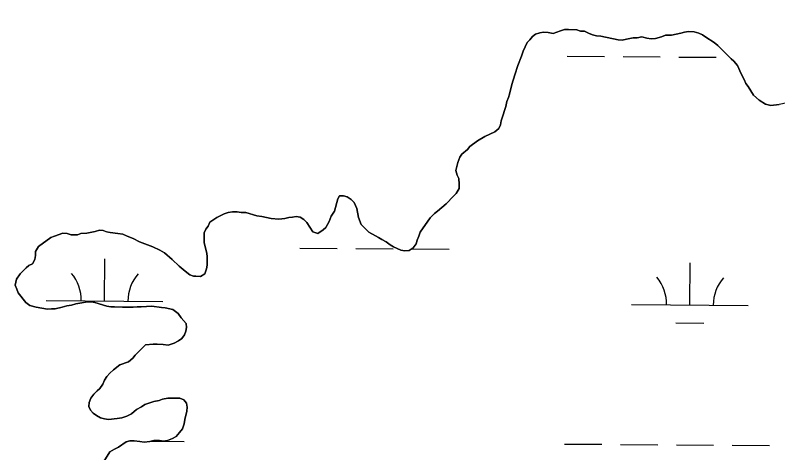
# Model space of a CAD drawing. Extents: x 3172231 to 3210228, y 940198 to 965780.
# Drawn here: x 3188511 to 3189164, y 961940 to 962315 of the extents above; entities that cross this region are included whole.
import ezdxf

# ---------------------------------------------------------------- set-up
doc = ezdxf.new("R2010")
doc.units = 0
for name, color, linetype in [('V-SITE-VEGE', 7, 'Continuous'), ('V-TOPO-SHOR', 7, 'Continuous'), ('V-WETL-SWMP', 7, 'Continuous')]:
    doc.layers.add(name, color=color, linetype=linetype)

msp = doc.modelspace()

# ---------------------------------------------------------------- linework, layer by layer
at = {"layer": 'V-SITE-VEGE'}
for points in [[(3189165.614, 962238.662), (3189158.385, 962237.605), (3189153.902, 962238.969), (3189148.378, 962242.393), (3189143.545, 962246.514), (3189139.041, 962254.077), (3189136.967, 962256.482), (3189135.578, 962259.92), (3189133.151, 962264.735), (3189130.028, 962271.958), (3189126.915, 962275.737), (3189124.498, 962277.795), (3189113.093, 962289.127), (3189109.984, 962291.871), (3189102.738, 962296.325), (3189099.976, 962298.384), (3189096.871, 962299.752), (3189092.736, 962300.77), (3189087.911, 962301.099), (3189084.468, 962300.743), (3189081.374, 962299.701), (3189073.454, 962297.952), (3189068.289, 962297.935), (3189064.848, 962296.547), (3189059.685, 962295.152), (3189055.899, 962294.796), (3189052.108, 962295.471), (3189047.971, 962296.491), (3189043.84, 962295.789), (3189040.395, 962295.779), (3189034.888, 962294.726), (3189031.101, 962293.682), (3189027.657, 962294.015), (3189012.835, 962297.067), (3189009.046, 962297.399), (3189005.6, 962298.421), (3189002.149, 962299.787), (3188998.7, 962301.501), (3188995.255, 962301.486), (3188992.15, 962302.51), (3188984.917, 962302.832), (3188981.472, 962302.82), (3188978.032, 962301.775), (3188971.843, 962299.344), (3188967.704, 962300.364), (3188963.569, 962300.696), (3188960.472, 962299.996), (3188956.685, 962298.951), (3188954.281, 962296.878), (3188951.879, 962294.114), (3188949.474, 962291.695), (3188946.054, 962284.449), (3188944.692, 962279.966), (3188941.616, 962272.034), (3188938.888, 962264.102), (3188936.502, 962255.83), (3188934.464, 962247.556), (3188933.44, 962244.454), (3188932.074, 962241.005), (3188931.399, 962236.87)], [(3188931.399, 962236.87), (3188930.035, 962233.417), (3188929.011, 962229.628), (3188927.305, 962224.455), (3188926.629, 962221.008), (3188925.263, 962217.903), (3188921.824, 962215.141), (3188913.227, 962210.975), (3188907.038, 962207.512), (3188900.509, 962202.668), (3188898.454, 962199.906), (3188893.642, 962196.103), (3188891.93, 962193.342), (3188890.224, 962188.857), (3188888.524, 962181.963), (3188889.568, 962177.834), (3188890.955, 962175.082), (3188891.315, 962170.261), (3188891.327, 962166.47), (3188888.585, 962162.331), (3188886.527, 962159.912), (3188880.002, 962153.346), (3188872.791, 962147.123), (3188870.041, 962145.048), (3188866.264, 962141.247), (3188857.693, 962129.164), (3188856.671, 962125.715), (3188855.301, 962122.266), (3188854.281, 962119.163), (3188851.881, 962115.71), (3188848.442, 962113.288), (3188844.656, 962112.931), (3188841.211, 962113.609), (3188835.001, 962116.345), (3188832.241, 962118.057), (3188828.788, 962120.802), (3188824.991, 962122.858), (3188822.23, 962124.57), (3188819.469, 962125.938), (3188813.95, 962129.02), (3188807.384, 962135.543), (3188804.951, 962141.736), (3188803.55, 962149.31), (3188801.121, 962154.469), (3188798.705, 962157.215), (3188795.252, 962159.271), (3188792.149, 962160.293), (3188788.702, 962160.283), (3188787.334, 962157.522), (3188784.268, 962147.18), (3188781.528, 962142.693), (3188779.82, 962138.21), (3188777.082, 962133.034), (3188774.675, 962130.96), (3188770.209, 962127.845), (3188765.728, 962129.209), (3188763.303, 962133.333), (3188760.534, 962137.458), (3188758.113, 962139.86), (3188755.008, 962141.919), (3188751.562, 962142.596), (3188748.463, 962141.896), (3188745.364, 962141.54), (3188741.922, 962140.841), (3188736.759, 962140.137), (3188730.211, 962140.804), (3188721.939, 962142.498), (3188717.804, 962143.174), (3188708.494, 962145.9), (3188704.361, 962145.888), (3188700.915, 962146.563), (3188696.782, 962146.553), (3188693.339, 962145.851), (3188689.898, 962144.806), (3188683.363, 962141.685), (3188677.522, 962137.534), (3188676.156, 962134.085), (3188674.096, 962131.666), (3188672.728, 962128.562), (3188672.757, 962119.95), (3188674.854, 962111.002), (3188675.206, 962107.905), (3188675.231, 962100.67), (3188674.553, 962097.567), (3188673.187, 962093.43), (3188669.406, 962091.007), (3188665.617, 962091.339), (3188663.551, 962091.333), (3188660.446, 962092.355), (3188657.685, 962094.413), (3188654.577, 962097.16), (3188651.12, 962099.904), (3188645.248, 962105.739), (3188638.684, 962111.229), (3188634.543, 962113.628), (3188628.68, 962116.364), (3188617.299, 962120.804), (3188611.78, 962123.542), (3188606.606, 962125.592), (3188602.813, 962127.302), (3188598.676, 962127.978)], [(3188598.676, 962127.978), (3188592.129, 962128.643), (3188589.026, 962129.323), (3188585.924, 962130.345), (3188582.823, 962130.681), (3188579.036, 962129.635), (3188572.153, 962128.236), (3188566.988, 962127.873), (3188563.891, 962126.831), (3188558.724, 962126.815), (3188555.275, 962127.837), (3188551.486, 962128.168), (3188544.261, 962125.733), (3188541.167, 962124.345), (3188530.513, 962116.732), (3188528.115, 962112.591), (3188528.127, 962109.149), (3188527.447, 962105.702), (3188525.395, 962101.905), (3188522.298, 962100.518), (3188519.894, 962098.444), (3188514.745, 962093.26), (3188511.659, 962088.773), (3188510.643, 962083.602), (3188512.032, 962080.161), (3188513.074, 962077.065), (3188519.646, 962068.819), (3188523.099, 962066.075), (3188528.614, 962064.715), (3188538.265, 962063.026), (3188541.707, 962063.38), (3188544.808, 962063.39), (3188551.003, 962064.789), (3188554.79, 962065.833), (3188558.921, 962066.538), (3188562.705, 962067.582), (3188566.148, 962068.283), (3188570.967, 962068.989), (3188575.788, 962069.348), (3188578.891, 962068.668), (3188589.233, 962065.602), (3188592.682, 962064.924), (3188595.781, 962064.934), (3188602.67, 962064.613), (3188611.626, 962064.641), (3188615.067, 962064.998), (3188618.513, 962065.008), (3188627.811, 962065.727), (3188636.081, 962064.375), (3188639.184, 962064.041), (3188645.731, 962062.686), (3188650.22, 962059.255), (3188652.989, 962055.477), (3188657.139, 962050.668), (3188657.495, 962047.223), (3188656.815, 962044.122), (3188655.791, 962041.018), (3188653.391, 962037.911), (3188650.642, 962035.834), (3188646.86, 962033.756), (3188641.697, 962032.017), (3188637.564, 962032.693), (3188632.393, 962033.02), (3188628.952, 962033.008), (3188622.409, 962032.299), (3188619.662, 962029.879), (3188617.604, 962027.462), (3188613.481, 962023.659), (3188611.423, 962020.896), (3188607.645, 962017.783), (3188600.419, 962015.35), (3188594.922, 962010.855), (3188591.832, 962008.088), (3188589.086, 962005.323), (3188587.029, 962002.216), (3188585.661, 961998.767), (3188583.263, 961994.975), (3188580.859, 961992.898), (3188578.112, 961990.133), (3188575.368, 961986.678), (3188574.002, 961982.885), (3188573.67, 961979.441), (3188575.059, 961976.346), (3188577.476, 961973.942), (3188580.236, 961971.883), (3188583.689, 961969.829), (3188587.138, 961968.807), (3188590.583, 961968.473), (3188598.158, 961969.186), (3188601.945, 961969.889), (3188606.418, 961971.279), (3188610.201, 961973.36), (3188614.667, 961976.817), (3188618.792, 961979.244), (3188621.886, 961981.319), (3188629.456, 961983.756), (3188633.931, 961984.802), (3188637.025, 961985.847), (3188641.502, 961986.549), (3188651.834, 961986.584), (3188655.283, 961985.218)], [(3188655.283, 961985.218), (3188657.36, 961982.467), (3188658.06, 961979.027), (3188657.726, 961975.58), (3188656.029, 961968.342), (3188655.351, 961964.549), (3188653.987, 961960.413), (3188651.587, 961957.306), (3188648.498, 961953.853), (3188645.404, 961952.118), (3188641.275, 961950.383), (3188637.832, 961949.683), (3188634.385, 961950.363), (3188629.564, 961950.345), (3188626.122, 961949.644), (3188621.303, 961948.94), (3188617.512, 961949.618), (3188612.689, 961949.943), (3188608.898, 961949.933), (3188605.801, 961949.235), (3188599.27, 961944.735), (3188595.832, 961943.002), (3188591.707, 961940.578), (3188586.567, 961932.293)]]:
    msp.add_lwpolyline(points, dxfattribs=at)
at = {"layer": 'V-TOPO-SHOR'}
for points in [[(3189244.239, 962316.418), (3189240.128, 962309.173), (3189230.171, 962299.15), (3189225.713, 962293.624), (3189223.654, 962291.208), (3189221.94, 962288.447), (3189216.454, 962280.851), (3189213.367, 962277.052), (3189211.311, 962273.257), (3189205.138, 962265.315), (3189201.024, 962259.445), (3189196.557, 962255.642), (3189193.119, 962254.251), (3189188.994, 962251.829), (3189179.719, 962244.22), (3189175.594, 962241.451), (3189172.497, 962240.063), (3189165.614, 962238.662), (3189158.385, 962237.605), (3189153.902, 962238.969), (3189148.378, 962242.396), (3189143.545, 962246.514), (3189139.041, 962254.077), (3189136.967, 962256.482)], [(3189136.967, 962256.482), (3189135.578, 962259.92), (3189133.151, 962264.735), (3189130.028, 962271.958), (3189126.915, 962275.737), (3189124.498, 962277.795), (3189113.093, 962289.127), (3189109.984, 962291.871), (3189102.738, 962296.325), (3189099.976, 962298.384), (3189096.871, 962299.752), (3189092.734, 962300.77), (3189087.911, 962301.099), (3189084.468, 962300.743), (3189081.372, 962299.701), (3189073.454, 962297.952), (3189068.289, 962297.935), (3189064.848, 962296.547), (3189059.685, 962295.152), (3189055.899, 962294.796), (3189052.108, 962295.471), (3189047.971, 962296.491), (3189043.84, 962295.789), (3189040.395, 962295.779), (3189034.888, 962294.726), (3189031.101, 962293.682), (3189027.657, 962294.015), (3189012.835, 962297.067), (3189009.046, 962297.399), (3189005.598, 962298.421), (3189002.149, 962299.787), (3188998.7, 962301.499), (3188995.255, 962301.486), (3188992.15, 962302.51), (3188984.917, 962302.832), (3188981.472, 962302.82), (3188978.032, 962301.775), (3188971.84, 962299.344), (3188967.704, 962300.364), (3188963.569, 962300.696), (3188960.472, 962299.996), (3188956.685, 962298.951), (3188954.281, 962296.876), (3188951.879, 962294.114), (3188949.476, 962291.695), (3188946.054, 962284.449), (3188944.692, 962279.966), (3188941.616, 962272.034), (3188938.888, 962264.104), (3188936.502, 962255.83), (3188934.464, 962247.556), (3188933.44, 962244.454), (3188932.074, 962241.005), (3188931.399, 962236.87), (3188930.033, 962233.419), (3188929.011, 962229.628), (3188927.305, 962224.455), (3188926.629, 962221.008), (3188925.261, 962217.903), (3188921.824, 962215.139), (3188913.227, 962210.975), (3188907.038, 962207.512), (3188900.511, 962202.668), (3188898.452, 962199.906), (3188893.642, 962196.103), (3188891.93, 962193.342), (3188890.222, 962188.857), (3188888.522, 962181.963), (3188889.568, 962177.832), (3188890.955, 962175.082), (3188891.315, 962170.261), (3188891.327, 962166.472), (3188888.585, 962162.331), (3188886.527, 962159.912), (3188880.002, 962153.346), (3188872.791, 962147.123), (3188870.041, 962145.048), (3188866.264, 962141.247), (3188857.693, 962129.164), (3188856.671, 962125.715), (3188855.303, 962122.266), (3188854.281, 962119.163), (3188851.881, 962115.71), (3188848.444, 962113.288), (3188844.658, 962112.931), (3188841.211, 962113.609), (3188835.001, 962116.345), (3188832.241, 962118.057), (3188828.788, 962120.802), (3188824.991, 962122.858), (3188822.23, 962124.57), (3188819.469, 962125.938), (3188813.95, 962129.02), (3188807.384, 962135.543), (3188804.951, 962141.736), (3188803.55, 962149.31), (3188801.121, 962154.469), (3188798.703, 962157.215), (3188795.252, 962159.271), (3188792.149, 962160.293), (3188788.702, 962160.283)], [(3188788.702, 962160.283), (3188787.334, 962157.522), (3188784.268, 962147.18), (3188781.528, 962142.693), (3188779.82, 962138.21), (3188777.082, 962133.034), (3188774.675, 962130.96), (3188770.209, 962127.845), (3188765.728, 962129.209), (3188763.303, 962133.333), (3188760.534, 962137.458), (3188758.113, 962139.86), (3188755.008, 962141.919), (3188751.562, 962142.596), (3188748.463, 962141.896), (3188745.364, 962141.542), (3188741.922, 962140.841), (3188736.759, 962140.137), (3188730.211, 962140.804), (3188721.939, 962142.498), (3188717.804, 962143.174), (3188708.494, 962145.9), (3188704.361, 962145.888), (3188700.915, 962146.563), (3188696.782, 962146.551), (3188693.339, 962145.851), (3188689.898, 962144.806), (3188683.363, 962141.685), (3188677.522, 962137.534), (3188676.156, 962134.085), (3188674.096, 962131.666), (3188672.728, 962128.562), (3188672.757, 962119.952), (3188674.854, 962111.002), (3188675.206, 962107.903), (3188675.231, 962100.67), (3188674.553, 962097.567), (3188673.189, 962093.43), (3188669.406, 962091.007), (3188665.617, 962091.339), (3188663.551, 962091.333), (3188660.446, 962092.355), (3188657.685, 962094.413), (3188654.577, 962097.16), (3188651.122, 962099.904), (3188645.248, 962105.739), (3188638.686, 962111.229), (3188634.543, 962113.628), (3188628.68, 962116.364), (3188617.299, 962120.804), (3188611.78, 962123.542), (3188606.606, 962125.592), (3188602.811, 962127.302), (3188598.676, 962127.978), (3188592.129, 962128.643), (3188589.026, 962129.323), (3188585.924, 962130.345), (3188582.823, 962130.681), (3188579.036, 962129.635), (3188572.153, 962128.236), (3188566.988, 962127.873), (3188563.891, 962126.831), (3188558.724, 962126.815), (3188555.275, 962127.837), (3188551.486, 962128.168), (3188544.261, 962125.733), (3188541.167, 962124.345), (3188530.513, 962116.732), (3188528.115, 962112.591), (3188528.127, 962109.149), (3188527.447, 962105.702), (3188525.395, 962101.905), (3188522.298, 962100.518), (3188519.894, 962098.444), (3188514.745, 962093.26), (3188511.659, 962088.773), (3188510.643, 962083.602), (3188512.032, 962080.161), (3188513.074, 962077.065), (3188519.646, 962068.819), (3188523.099, 962066.075), (3188528.614, 962064.715), (3188538.265, 962063.026), (3188541.707, 962063.382), (3188544.808, 962063.39), (3188551.003, 962064.789), (3188554.79, 962065.833), (3188558.921, 962066.538), (3188562.705, 962067.582), (3188566.148, 962068.283), (3188570.967, 962068.987), (3188575.788, 962069.348), (3188578.891, 962068.668), (3188589.233, 962065.602), (3188592.682, 962064.924), (3188595.781, 962064.934), (3188602.67, 962064.613), (3188611.626, 962064.641), (3188615.069, 962064.998), (3188618.513, 962065.008), (3188627.811, 962065.727)], [(3188627.811, 962065.727), (3188636.081, 962064.375), (3188639.184, 962064.041), (3188645.731, 962062.686), (3188650.22, 962059.255), (3188652.989, 962055.477), (3188657.139, 962050.668), (3188657.495, 962047.223), (3188656.815, 962044.122), (3188655.791, 962041.018), (3188653.391, 962037.911), (3188650.642, 962035.834), (3188646.86, 962033.756), (3188641.699, 962032.017), (3188637.564, 962032.693), (3188632.395, 962033.02), (3188628.952, 962033.008), (3188622.409, 962032.299), (3188619.66, 962029.879), (3188617.602, 962027.462), (3188613.481, 962023.659), (3188611.423, 962020.896), (3188607.645, 962017.783), (3188600.419, 962015.35), (3188594.922, 962010.855), (3188591.832, 962008.088), (3188589.086, 962005.323), (3188587.029, 962002.216), (3188585.661, 961998.767), (3188583.263, 961994.973), (3188580.859, 961992.898), (3188578.112, 961990.133), (3188575.368, 961986.678), (3188574.002, 961982.885), (3188573.67, 961979.441), (3188575.059, 961976.346), (3188577.476, 961973.942), (3188580.238, 961971.883), (3188583.689, 961969.829), (3188587.138, 961968.807), (3188590.583, 961968.473), (3188598.158, 961969.186), (3188601.945, 961969.889), (3188606.418, 961971.279), (3188610.201, 961973.36), (3188614.667, 961976.817), (3188618.792, 961979.244), (3188621.886, 961981.319), (3188626.013, 961982.711), (3188629.456, 961983.756), (3188633.931, 961984.802), (3188637.025, 961985.847), (3188641.502, 961986.549), (3188651.834, 961986.584), (3188655.283, 961985.218), (3188657.36, 961982.467), (3188658.06, 961979.027), (3188657.726, 961975.58), (3188656.029, 961968.342), (3188655.351, 961964.549), (3188653.987, 961960.413), (3188651.587, 961957.306), (3188648.496, 961953.851), (3188645.404, 961952.118), (3188641.275, 961950.383), (3188637.832, 961949.683), (3188634.385, 961950.361), (3188629.564, 961950.345), (3188626.122, 961949.644), (3188621.303, 961948.94), (3188617.512, 961949.615), (3188612.689, 961949.945), (3188608.898, 961949.933), (3188605.801, 961949.235), (3188599.27, 961944.735), (3188595.832, 961943.002), (3188591.707, 961940.578), (3188586.567, 961932.293)]]:
    msp.add_lwpolyline(points, dxfattribs=at)
at = {"layer": 'V-WETL-SWMP'}
for p, q in [((3188983.753, 962279.96), (3189015.752, 962279.742)), ((3189031.752, 962279.633), (3189063.751, 962279.415)), ((3189079.751, 962279.306), (3189111.75, 962279.089)), ((3188754.628, 962115.342), (3188786.627, 962115.124)), ((3188802.626, 962115.015), (3188834.626, 962114.797)), ((3188850.625, 962114.688), (3188882.624, 962114.47)), ((3188587.252, 962070.05), (3188587.497, 962106.049)), ((3189089.147, 962066.633), (3189089.392, 962102.633)), ((3188537.253, 962070.39), (3188637.251, 962069.71)), ((3189039.149, 962066.974), (3189139.146, 962066.293)), ((3189077.043, 962051.285), (3189101.042, 962051.121)), ((3188626.443, 961949.709), (3188655.589, 961949.511)), ((3188981.489, 961947.293), (3189013.488, 961947.075)), ((3189029.488, 961946.966), (3189061.487, 961946.748)), ((3189077.486, 961946.639), (3189109.486, 961946.421)), ((3189125.485, 961946.312), (3189157.484, 961946.095))]:
    msp.add_line(p, q, dxfattribs=at)
for points in [[(3188819.47, 962125.939), (3188822.23, 962124.57), (3188824.991, 962122.857), (3188828.787, 962120.802), (3188832.24, 962118.058), (3188835.001, 962116.345), (3188841.21, 962113.609), (3188844.657, 962112.932), (3188848.445, 962113.288), (3188851.881, 962115.711), (3188854.281, 962119.163), (3188855.304, 962122.266), (3188856.671, 962125.715), (3188857.693, 962129.163), (3188866.265, 962141.246), (3188870.041, 962145.047), (3188872.79, 962147.123), (3188880.003, 962153.346), (3188886.526, 962159.912), (3188888.585, 962162.33), (3188891.327, 962166.472), (3188891.315, 962170.261), (3188890.955, 962175.082), (3188889.568, 962177.833), (3188888.521, 962181.963), (3188890.221, 962188.857), (3188891.929, 962193.341), (3188893.642, 962196.102), (3188898.452, 962199.906), (3188900.51, 962202.668), (3188907.038, 962207.512), (3188913.227, 962210.976), (3188921.825, 962215.138), (3188925.26, 962217.904), (3188926.628, 962221.009), (3188927.305, 962224.455), (3188929.011, 962229.628), (3188930.032, 962233.42), (3188931.398, 962236.869), (3188932.074, 962241.004), (3188933.44, 962244.453), (3188934.464, 962247.556), (3188936.503, 962255.83), (3188938.888, 962264.104), (3188941.617, 962272.035), (3188944.692, 962279.967), (3188946.055, 962284.449), (3188949.476, 962291.694), (3188951.879, 962294.113), (3188954.281, 962296.876), (3188956.685, 962298.951), (3188960.471, 962299.996), (3188963.569, 962300.695), (3188967.703, 962300.364), (3188971.84, 962299.344), (3188978.032, 962301.776), (3188981.473, 962302.82), (3188984.917, 962302.831), (3188992.151, 962302.51), (3188995.255, 962301.487), (3188998.699, 962301.498), (3189002.149, 962299.787), (3189005.598, 962298.421), (3189009.046, 962297.399), (3189012.836, 962297.066), (3189027.657, 962294.015), (3189031.102, 962293.681), (3189034.888, 962294.727), (3189040.395, 962295.778), (3189043.84, 962295.789), (3189047.971, 962296.492), (3189052.107, 962295.472), (3189055.898, 962294.795), (3189059.686, 962295.152), (3189064.848, 962296.547), (3189068.288, 962297.936), (3189073.455, 962297.952), (3189081.371, 962299.7), (3189084.468, 962300.744), (3189087.911, 962301.099), (3189092.734, 962300.77), (3189096.871, 962299.751), (3189099.975, 962298.383), (3189102.738, 962296.325), (3189109.985, 962291.871), (3189113.094, 962289.126), (3189124.498, 962277.796), (3189126.916, 962275.737), (3189130.028, 962271.958), (3189133.151, 962264.735), (3189135.578, 962259.921), (3189136.967, 962256.481), (3189139.041, 962254.077), (3189143.544, 962246.514), (3189148.379, 962242.396), (3189153.902, 962238.97), (3189158.384, 962237.606), (3189165.614, 962238.663)], [(3188575.789, 962069.347), (3188570.968, 962068.987), (3188566.148, 962068.282), (3188562.706, 962067.582), (3188558.92, 962066.537), (3188554.789, 962065.834), (3188551.004, 962064.789), (3188544.808, 962063.391), (3188541.708, 962063.381), (3188538.265, 962063.025), (3188528.615, 962064.716), (3188523.099, 962066.076), (3188519.646, 962068.82), (3188513.075, 962077.065), (3188512.032, 962080.162), (3188510.643, 962083.602), (3188511.659, 962088.772), (3188514.745, 962093.26), (3188519.894, 962098.443), (3188522.299, 962100.518), (3188525.394, 962101.905), (3188527.448, 962105.701), (3188528.126, 962109.148), (3188528.115, 962112.592), (3188530.513, 962116.733), (3188541.166, 962124.345), (3188544.261, 962125.733), (3188551.486, 962128.168), (3188555.276, 962127.836), (3188558.724, 962126.814), (3188563.891, 962126.83), (3188566.987, 962127.874), (3188572.153, 962128.235), (3188579.037, 962129.635), (3188582.823, 962130.681), (3188585.924, 962130.346), (3188589.027, 962129.323), (3188592.129, 962128.644), (3188598.676, 962127.977), (3188602.811, 962127.301), (3188606.606, 962125.591), (3188611.779, 962123.542), (3188617.299, 962120.804), (3188628.68, 962116.363), (3188634.544, 962113.627), (3188638.686, 962111.229), (3188645.248, 962105.739), (3188651.122, 962099.903), (3188654.576, 962097.159), (3188657.685, 962094.413), (3188660.447, 962092.355), (3188663.55, 962091.332), (3188665.617, 962091.339), (3188669.407, 962091.007), (3188673.188, 962093.43), (3188674.552, 962097.568), (3188675.231, 962100.67), (3188675.207, 962107.903), (3188674.853, 962111.002), (3188672.757, 962119.951), (3188672.729, 962128.562), (3188674.097, 962131.666), (3188676.156, 962134.084), (3188677.522, 962137.533), (3188683.364, 962141.685), (3188689.898, 962144.806), (3188693.34, 962145.851), (3188696.782, 962146.551), (3188700.915, 962146.564), (3188704.362, 962145.887), (3188708.495, 962145.9), (3188717.804, 962143.175), (3188721.939, 962142.499), (3188730.211, 962140.804), (3188736.758, 962140.137), (3188741.922, 962140.842), (3188745.364, 962141.542), (3188748.463, 962141.897), (3188751.561, 962142.596), (3188755.008, 962141.918), (3188758.114, 962139.861), (3188760.533, 962137.458), (3188763.302, 962133.334), (3188765.727, 962129.209), (3188770.209, 962127.845), (3188774.676, 962130.96), (3188777.081, 962133.034), (3188779.82, 962138.21), (3188781.527, 962142.693), (3188784.268, 962147.18), (3188787.335, 962157.523), (3188788.703, 962160.283), (3188792.148, 962160.294), (3188795.251, 962159.271), (3188798.702, 962157.216), (3188801.122, 962154.468), (3188803.55, 962149.309), (3188804.952, 962141.736), (3188807.384, 962135.544), (3188813.949, 962129.021), (3188819.47, 962125.939)], [(3188586.567, 961932.294), (3188591.707, 961940.577), (3188595.832, 961943.002), (3188599.271, 961944.735), (3188605.801, 961949.234), (3188608.899, 961949.933), (3188612.688, 961949.945), (3188617.511, 961949.616), (3188621.302, 961948.94), (3188626.122, 961949.644), (3188629.564, 961950.345), (3188634.386, 961950.36), (3188637.833, 961949.683), (3188641.275, 961950.383), (3188645.403, 961952.118), (3188648.497, 961953.85), (3188651.586, 961957.305), (3188653.987, 961960.413), (3188655.351, 961964.55), (3188656.028, 961968.342), (3188657.726, 961975.58), (3188658.06, 961979.026), (3188657.36, 961982.468), (3188655.284, 961985.217), (3188651.835, 961986.583), (3188641.502, 961986.55), (3188637.026, 961985.846), (3188633.93, 961984.803), (3188629.455, 961983.755), (3188626.014, 961982.711), (3188621.886, 961981.319), (3188618.792, 961979.243), (3188614.667, 961976.818), (3188610.2, 961973.359), (3188606.418, 961971.28), (3188601.945, 961969.888), (3188598.158, 961969.187), (3188590.583, 961968.473), (3188587.138, 961968.807), (3188583.69, 961969.829), (3188580.239, 961971.884), (3188577.476, 961973.942), (3188575.058, 961976.345), (3188573.67, 961979.441), (3188574.003, 961982.886), (3188575.368, 961986.679), (3188578.113, 961990.133), (3188580.859, 961992.897), (3188583.264, 961994.972), (3188585.662, 961998.768), (3188587.029, 962002.217), (3188589.086, 962005.324), (3188591.832, 962008.088), (3188594.923, 962010.854), (3188600.42, 962015.35), (3188607.645, 962017.784), (3188611.424, 962020.896), (3188613.481, 962023.659), (3188617.602, 962027.461), (3188619.661, 962029.879), (3188622.409, 962032.299), (3188628.951, 962033.009), (3188632.395, 962033.02), (3188637.563, 962032.692), (3188641.699, 962032.017), (3188646.86, 962033.756), (3188650.642, 962035.835), (3188653.39, 962037.91), (3188655.791, 962041.018), (3188656.815, 962044.122), (3188657.494, 962047.224), (3188657.138, 962050.667), (3188652.989, 962055.476), (3188650.221, 962059.256), (3188645.732, 962062.685), (3188639.183, 962064.042), (3188636.082, 962064.376), (3188627.811, 962065.727), (3188618.514, 962065.008), (3188615.069, 962064.997), (3188611.626, 962064.641), (3188602.671, 962064.612), (3188595.781, 962064.934), (3188592.681, 962064.924), (3188589.234, 962065.602), (3188578.891, 962068.668), (3188575.789, 962069.347)]]:
    msp.add_lwpolyline(points, dxfattribs=at)
for centre, start, end in [((3188532.013, 962070.901), 358.838164, 40.381822), ((3188642.497, 962070.149), 138.838164, 180.381822), ((3189033.909, 962067.484), 358.838164, 40.381822), ((3189144.392, 962066.732), 138.838164, 180.381822)]:
    msp.add_arc(centre, 35.246, start, end, dxfattribs=at)

doc.saveas('drawing.dxf')
